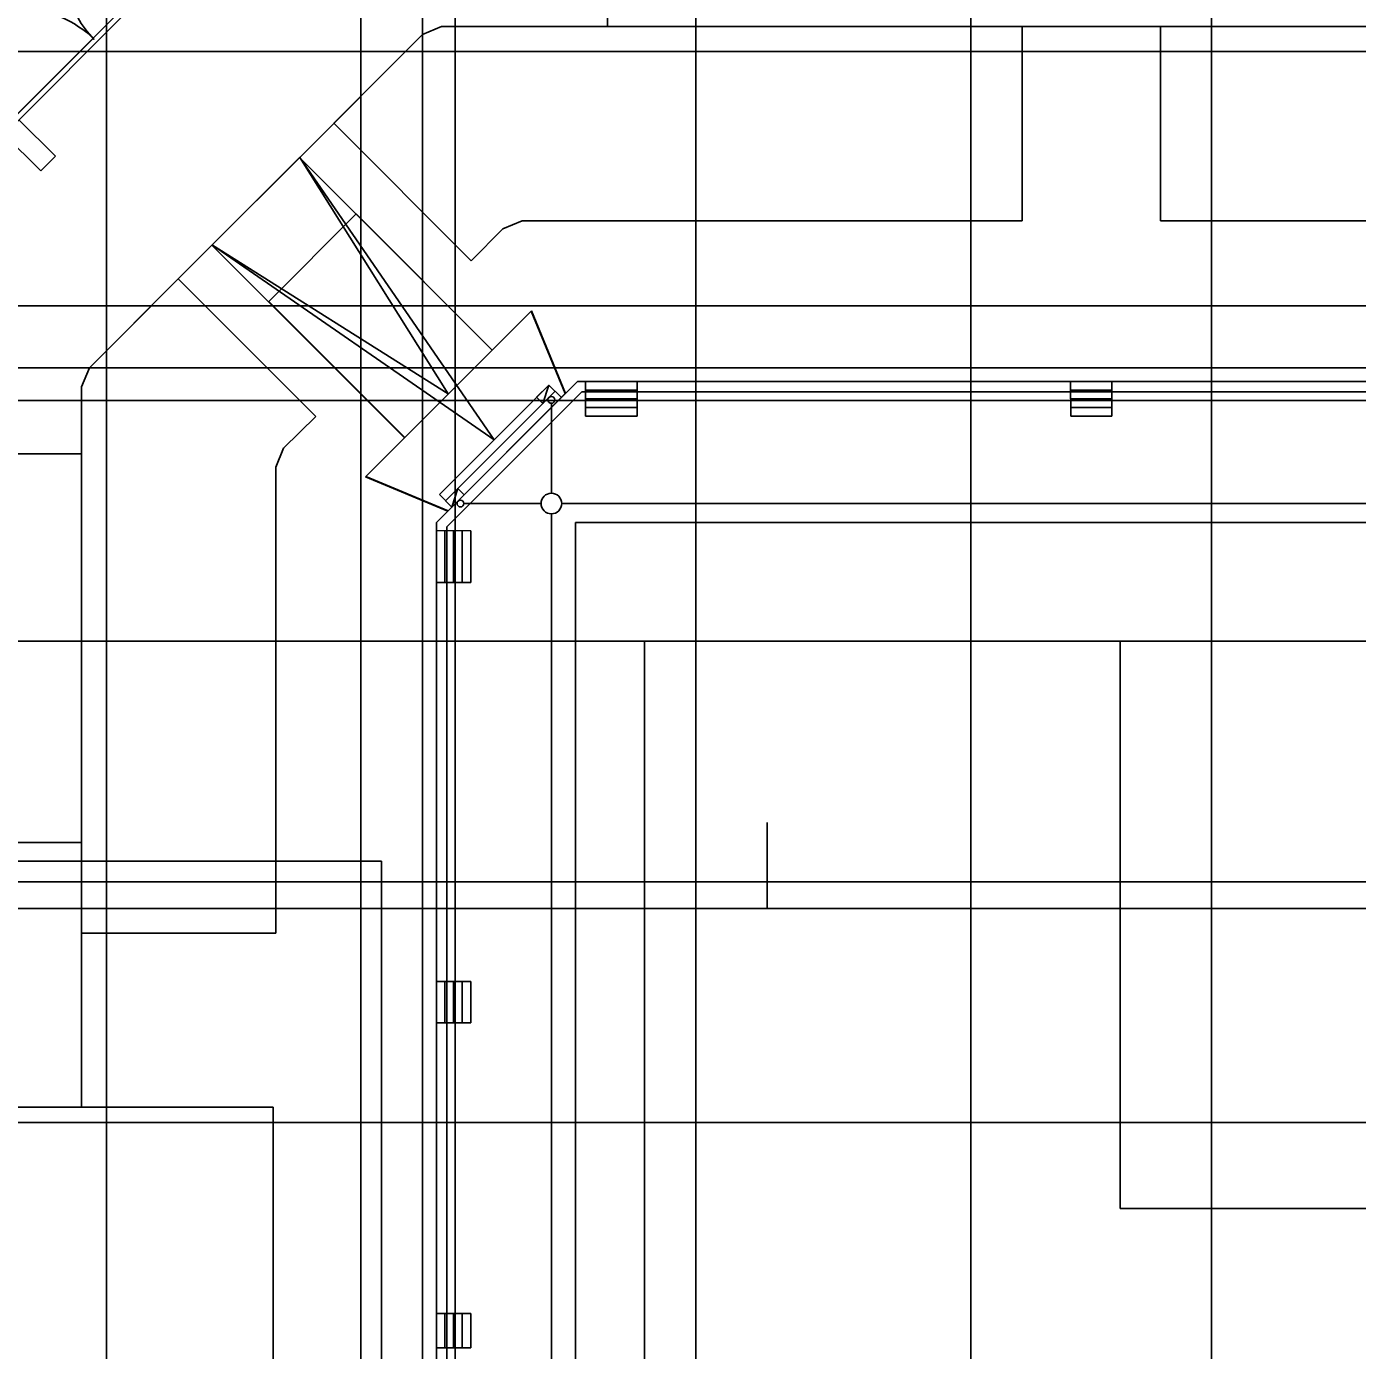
# Model space of a CAD drawing. Extents: x -264205 to -263659, y -1242401 to -1241986.
# Drawn here: x -263903.94 to -263865.23, y -1242132.51 to -1242094.01 of the extents above; entities that cross this region are included whole.
import ezdxf

# ---------------------------------------------------------------- set-up
doc = ezdxf.new("R2010")
doc.units = 0
for name, color, linetype in [('HESCON_OSI_STAVBY_KFA', 7, 'Continuous'), ('PROJEKT_OBRUBNIKY_KOMUNIKACIE', 7, 'Continuous'), ('RAM_NA_TLAC_2-2_1-250', 7, 'Continuous'), ('SITUACIA_DSP_2D', 7, 'Continuous')]:
    doc.layers.add(name, color=color, linetype=linetype)

msp = doc.modelspace()

# ---------------------------------------------------------------- linework, layer by layer
at = {"layer": 'HESCON_OSI_STAVBY_KFA'}
for p, q in [((-263901.618, -1242083.237), (-263901.618, -1242144.907)), ((-263894.218, -1242083.237), (-263894.218, -1242144.907)), ((-263892.418, -1242083.237), (-263892.418, -1242144.907)), ((-263891.468, -1242083.237), (-263891.468, -1242144.907)), ((-263884.468, -1242083.237), (-263884.468, -1242144.907)), ((-263876.468, -1242083.237), (-263876.468, -1242144.907)), ((-263869.468, -1242083.237), (-263869.468, -1242144.907)), ((-263792.653, -1242094.732), (-263911.523, -1242094.732)), ((-263792.653, -1242102.132), (-263911.523, -1242102.132)), ((-263792.653, -1242103.932), (-263911.523, -1242103.932)), ((-263792.653, -1242104.882), (-263911.523, -1242104.882)), ((-263792.653, -1242111.882), (-263911.523, -1242111.882)), ((-263792.653, -1242118.882), (-263917.453, -1242118.882)), ((-263792.653, -1242125.882), (-263909.343, -1242125.882))]:
    msp.add_line(p, q, dxfattribs=at)
at = {"layer": 'PROJEKT_OBRUBNIKY_KOMUNIKACIE'}
for p, q in [((-263898.552, -1242100.364), (-263896.003, -1242097.814)), ((-263896.003, -1242097.814), (-263890.399, -1242103.418)), ((-263892.944, -1242105.964), (-263898.552, -1242100.364)), ((-263892.944, -1242105.964), (-263890.399, -1242103.418))]:
    msp.add_line(p, q, dxfattribs=at)
for points in [[(-263794.893, -1242227.382), (-263808.968, -1242241.457), (-263894.968, -1242241.457), (-263909.043, -1242227.382), (-263909.043, -1242196.333), (-263914.143, -1242196.333), (-263914.143, -1242132.433), (-263909.043, -1242132.433), (-263909.043, -1242101.382), (-263894.968, -1242087.307), (-263808.968, -1242087.307), (-263794.893, -1242101.382), (-263794.893, -1242227.382)], [(-263909.043, -1242125.432), (-263902.343, -1242125.432), (-263902.343, -1242104.482), (-263902.112, -1242103.927), (-263898.54, -1242100.355), (-263895.995, -1242097.81), (-263892.423, -1242094.238), (-263891.868, -1242094.007), (-263812.071, -1242094.007), (-263811.513, -1242094.238), (-263801.823, -1242103.927), (-263801.593, -1242104.482), (-263801.593, -1242224.282), (-263801.824, -1242224.838), (-263805.392, -1242228.407)], [(-263898.54, -1242100.355), (-263895.995, -1242097.81), (-263891.672, -1242104.691), (-263898.533, -1242100.366)]]:
    msp.add_lwpolyline(points, dxfattribs=at)
at = {"layer": 'RAM_NA_TLAC_2-2_1-250'}
msp.add_line((-263882.395, -1242117.152), (-263882.395, -1242119.652), dxfattribs=at)
msp.add_lwpolyline([(-263982.395, -1242045.402), (-263692.395, -1242045.402), (-263692.395, -1242119.652), (-263982.395, -1242119.652)], close=True, dxfattribs=at)
at = {"layer": 'SITUACIA_DSP_2D'}
for p, q in [((-263909.043, -1242101.382), (-263894.968, -1242087.307)), ((-263908.663, -1242101.215), (-263895.135, -1242087.687)), ((-263887.043, -1242094.007), (-263887.043, -1242093.007)), ((-263895.995, -1242097.81), (-263892.423, -1242094.238)), ((-263892.422, -1242094.237), (-263895.005, -1242096.82)), ((-263895.005, -1242096.82), (-263892.422, -1242094.237)), ((-263892.423, -1242094.238), (-263891.868, -1242094.007)), ((-263891.868, -1242094.007), (-263892.422, -1242094.237)), ((-263892.422, -1242094.237), (-263891.868, -1242094.007)), ((-263874.98, -1242094.007), (-263891.868, -1242094.007)), ((-263891.868, -1242094.007), (-263874.98, -1242094.007)), ((-263874.98, -1242099.657), (-263874.98, -1242094.007)), ((-263874.98, -1242094.007), (-263874.98, -1242099.657)), ((-263870.955, -1242094.007), (-263870.955, -1242099.657)), ((-263853.98, -1242094.007), (-263870.955, -1242094.007)), ((-263870.955, -1242099.657), (-263870.955, -1242094.007)), ((-263870.955, -1242094.007), (-263853.98, -1242094.007)), ((-263904.162, -1242096.719), (-263903.101, -1242097.779)), ((-263895.005, -1242096.82), (-263891.01, -1242100.815)), ((-263891.01, -1242100.815), (-263895.005, -1242096.82)), ((-263903.526, -1242098.203), (-263904.586, -1242097.143)), ((-263903.101, -1242097.779), (-263903.526, -1242098.203)), ((-263898.552, -1242100.364), (-263896.003, -1242097.814)), ((-263898.54, -1242100.355), (-263895.995, -1242097.81)), ((-263898.54, -1242100.355), (-263895.995, -1242097.81)), ((-263896.003, -1242097.814), (-263890.399, -1242103.418)), ((-263895.995, -1242097.81), (-263890.341, -1242106.025)), ((-263896.896, -1242101.999), (-263894.351, -1242099.454)), ((-263894.351, -1242099.454), (-263890.391, -1242103.413)), ((-263890.082, -1242099.887), (-263889.528, -1242099.657)), ((-263889.528, -1242099.657), (-263890.082, -1242099.887)), ((-263889.528, -1242099.657), (-263874.98, -1242099.657)), ((-263874.98, -1242099.657), (-263889.528, -1242099.657)), ((-263870.955, -1242099.657), (-263853.98, -1242099.657)), ((-263853.98, -1242099.657), (-263870.955, -1242099.657)), ((-263891.01, -1242100.815), (-263890.082, -1242099.887)), ((-263890.082, -1242099.887), (-263891.01, -1242100.815)), ((-263902.112, -1242103.927), (-263898.54, -1242100.355)), ((-263892.944, -1242105.964), (-263898.552, -1242100.364)), ((-263890.341, -1242106.025), (-263898.533, -1242100.366)), ((-263899.53, -1242101.345), (-263902.113, -1242103.928)), ((-263902.113, -1242103.928), (-263899.53, -1242101.345)), ((-263895.529, -1242105.347), (-263899.53, -1242101.345)), ((-263899.53, -1242101.345), (-263895.529, -1242105.347)), ((-263892.937, -1242105.959), (-263896.896, -1242101.999)), ((-263890.399, -1242103.418), (-263889.262, -1242102.282)), ((-263890.391, -1242103.413), (-263889.254, -1242102.277)), ((-263889.262, -1242102.282), (-263888.268, -1242104.681)), ((-263889.254, -1242102.277), (-263888.26, -1242104.677)), ((-263902.343, -1242104.482), (-263902.112, -1242103.927)), ((-263902.113, -1242103.928), (-263902.343, -1242104.482)), ((-263902.343, -1242104.482), (-263902.113, -1242103.928)), ((-263902.343, -1242104.482), (-263902.343, -1242120.37)), ((-263902.343, -1242120.37), (-263902.343, -1242104.482)), ((-263902.343, -1242125.432), (-263902.343, -1242104.482)), ((-263887.916, -1242104.332), (-263892.018, -1242108.434)), ((-263891.932, -1242107.613), (-263888.75, -1242104.431)), ((-263891.749, -1242107.795), (-263888.567, -1242104.614)), ((-263887.792, -1242104.632), (-263891.718, -1242108.558)), ((-263888.268, -1242104.681), (-263891.681, -1242108.095)), ((-263888.75, -1242104.431), (-263889.103, -1242104.785)), ((-263888.921, -1242104.967), (-263888.75, -1242104.431)), ((-263888.918, -1242104.964), (-263888.75, -1242104.431)), ((-263888.566, -1242104.615), (-263888.75, -1242104.431)), ((-263888.383, -1242104.797), (-263888.567, -1242104.614)), ((-263888.26, -1242104.677), (-263887.916, -1242104.332)), ((-263887.916, -1242104.332), (-263816.02, -1242104.332)), ((-263816.02, -1242104.332), (-263887.916, -1242104.332)), ((-263816.144, -1242104.632), (-263887.792, -1242104.632)), ((-263887.677, -1242105.332), (-263887.678, -1242104.353)), ((-263887.677, -1242104.582), (-263886.179, -1242104.582)), ((-263886.179, -1242104.332), (-263886.179, -1242105.332)), ((-263873.567, -1242105.332), (-263873.571, -1242104.345)), ((-263873.567, -1242104.582), (-263872.369, -1242104.582)), ((-263872.369, -1242104.332), (-263872.369, -1242105.332)), ((-263888.383, -1242104.797), (-263891.565, -1242107.979)), ((-263888.919, -1242104.969), (-263889.103, -1242104.785)), ((-263889.103, -1242104.785), (-263888.921, -1242104.967)), ((-263888.921, -1242104.967), (-263888.918, -1242104.964)), ((-263888.673, -1242104.962), (-263888.673, -1242107.577)), ((-263887.677, -1242104.832), (-263886.179, -1242104.832)), ((-263887.677, -1242105.082), (-263886.179, -1242105.082)), ((-263873.567, -1242104.832), (-263872.369, -1242104.832)), ((-263873.567, -1242105.082), (-263872.369, -1242105.082)), ((-263896.465, -1242106.268), (-263895.529, -1242105.347)), ((-263895.529, -1242105.347), (-263896.465, -1242106.268)), ((-263886.179, -1242105.332), (-263887.677, -1242105.332)), ((-263872.369, -1242105.332), (-263873.567, -1242105.332)), ((-263894.08, -1242107.101), (-263892.944, -1242105.964)), ((-263894.073, -1242107.096), (-263892.937, -1242105.959)), ((-263923.393, -1242106.432), (-263903.343, -1242106.432)), ((-263902.343, -1242106.432), (-263903.343, -1242106.432)), ((-263896.693, -1242106.822), (-263896.465, -1242106.268)), ((-263896.465, -1242106.268), (-263896.693, -1242106.822)), ((-263896.693, -1242120.37), (-263896.693, -1242106.822)), ((-263896.693, -1242106.822), (-263896.693, -1242120.37)), ((-263891.681, -1242108.095), (-263894.08, -1242107.101)), ((-263891.673, -1242108.09), (-263894.073, -1242107.096)), ((-263891.748, -1242107.797), (-263891.932, -1242107.613)), ((-263891.396, -1242107.442), (-263891.749, -1242107.795)), ((-263891.565, -1242107.979), (-263891.749, -1242107.795)), ((-263891.749, -1242107.795), (-263891.565, -1242107.979)), ((-263891.565, -1242107.979), (-263891.396, -1242107.442)), ((-263891.565, -1242107.979), (-263891.396, -1242107.442)), ((-263891.212, -1242107.626), (-263891.396, -1242107.442)), ((-263892.018, -1242108.434), (-263891.673, -1242108.09)), ((-263891.517, -1242107.934), (-263891.673, -1242108.089)), ((-263891.218, -1242107.877), (-263888.973, -1242107.877)), ((-263888.673, -1242108.177), (-263888.673, -1242144.907)), ((-263852.268, -1242107.877), (-263888.373, -1242107.877)), ((-263892.018, -1242144.907), (-263892.018, -1242108.434)), ((-263892.018, -1242108.434), (-263892.018, -1242144.907)), ((-263891.718, -1242108.558), (-263891.718, -1242144.907)), ((-263887.968, -1242108.434), (-263815.968, -1242108.434)), ((-263887.968, -1242144.907), (-263887.968, -1242108.434)), ((-263891.018, -1242108.673), (-263892.012, -1242108.664)), ((-263891.768, -1242108.673), (-263891.768, -1242110.171)), ((-263891.518, -1242108.673), (-263891.518, -1242110.171)), ((-263891.268, -1242108.673), (-263891.268, -1242110.171)), ((-263891.018, -1242108.673), (-263891.018, -1242110.171)), ((-263891.018, -1242110.171), (-263891.997, -1242110.171)), ((-263885.968, -1242111.882), (-263817.968, -1242111.882)), ((-263885.968, -1242144.907), (-263885.968, -1242111.882)), ((-263872.128, -1242128.382), (-263872.128, -1242111.882)), ((-263872.128, -1242111.882), (-263831.808, -1242111.882)), ((-263903.343, -1242117.732), (-263921.412, -1242117.737)), ((-263902.343, -1242117.732), (-263903.343, -1242117.732)), ((-263893.618, -1242118.282), (-263916.093, -1242118.282)), ((-263893.618, -1242144.907), (-263893.618, -1242118.282)), ((-263902.343, -1242120.37), (-263896.693, -1242120.37)), ((-263896.693, -1242120.37), (-263902.343, -1242120.37)), ((-263892.018, -1242121.782), (-263891.018, -1242121.782)), ((-263891.768, -1242121.782), (-263891.768, -1242122.982)), ((-263891.518, -1242121.782), (-263891.518, -1242122.982)), ((-263891.268, -1242121.782), (-263891.268, -1242122.982)), ((-263891.018, -1242121.782), (-263891.018, -1242122.982)), ((-263891.018, -1242122.982), (-263892.018, -1242122.982)), ((-263909.118, -1242125.432), (-263896.768, -1242125.432)), ((-263909.043, -1242125.432), (-263902.343, -1242125.432)), ((-263896.768, -1242125.432), (-263896.768, -1242144.907)), ((-263831.808, -1242128.382), (-263872.128, -1242128.382)), ((-263891.997, -1242131.433), (-263891.018, -1242131.433)), ((-263891.768, -1242131.433), (-263891.768, -1242132.431)), ((-263891.518, -1242131.433), (-263891.518, -1242132.431)), ((-263891.268, -1242131.433), (-263891.268, -1242132.431)), ((-263891.018, -1242131.433), (-263891.018, -1242132.431)), ((-263891.018, -1242132.431), (-263892.018, -1242132.431))]:
    msp.add_line(p, q, dxfattribs=at)
for centre, radius in [((-263888.673, -1242104.862), 0.1), ((-263891.318, -1242107.877), 0.1), ((-263888.673, -1242107.877), 0.3)]:
    msp.add_circle(centre, radius, dxfattribs=at)
for centre, start, end in [((-263899.866, -1242092.276), 135.0001, 225.0001), ((-263904.074, -1242096.484), 44.9999, 134.9999)]:
    msp.add_arc(centre, 2.975, start, end, dxfattribs=at)

doc.saveas('drawing.dxf')
